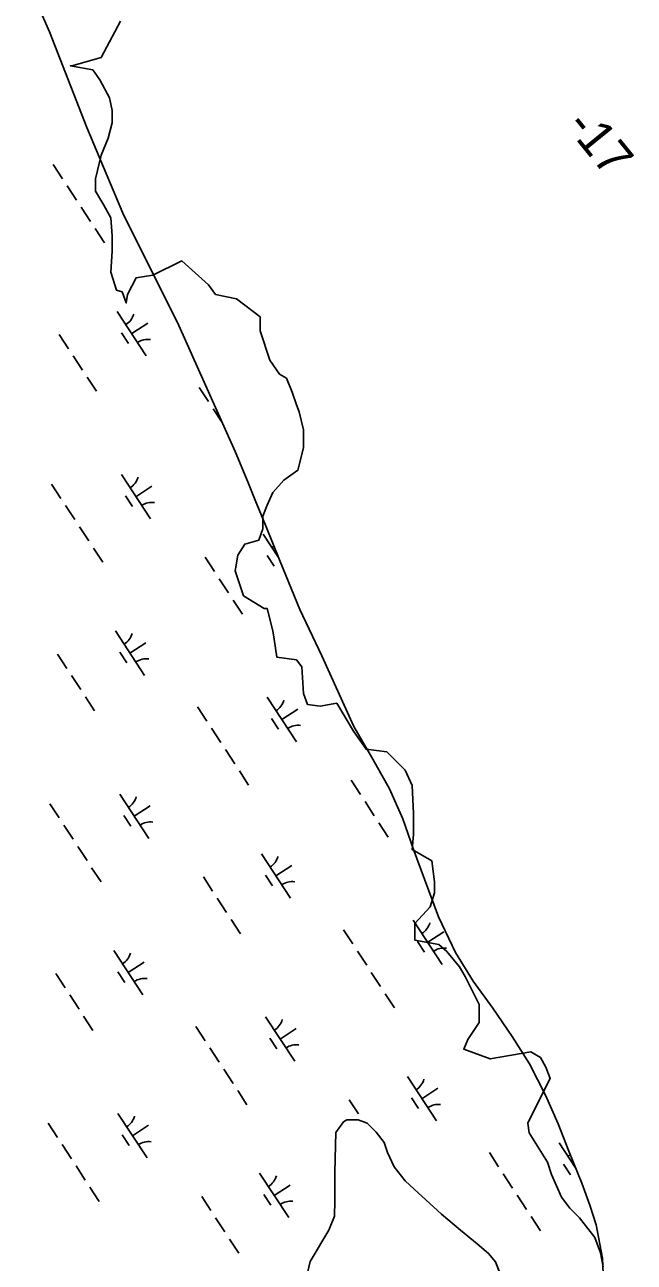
# Model space of a CAD drawing. Extents: x 3945642 to 3966284, y 206476 to 228921.
# Drawn here: x 3952000 to 3952574, y 220977 to 222143 of the extents above; entities that cross this region are included whole.
import ezdxf

# ---------------------------------------------------------------- set-up
doc = ezdxf.new("R2010")
doc.units = 0
for name, color, linetype in [('V-RIVR-EDGE', 7, 'Continuous'), ('V-RIVR-RANG', 7, 'Continuous'), ('V-TOPO-SHOR', 7, 'Continuous'), ('V-WETL-SWMP', 7, 'Continuous')]:
    doc.layers.add(name, color=color, linetype=linetype)

msp = doc.modelspace()

# ---------------------------------------------------------------- linework, layer by layer
at = {"layer": 'V-RIVR-EDGE'}
msp.add_lwpolyline([(3952090, 222146.3), (3952071.6, 222112.1), (3952044, 222104.2), (3952042.7, 222104.2), (3952063.7, 222100.3), (3952070.3, 222091.1), (3952079.5, 222074), (3952082.1, 222062.2), (3952082.1, 222050.4), (3952078.2, 222035.9), (3952071.6, 222020.1), (3952066.4, 221997.8), (3952066.4, 221986), (3952074.3, 221972.8), (3952080.8, 221961), (3952082.1, 221943.9), (3952082.1, 221929.5), (3952080.8, 221909.7), (3952086.1, 221892.7), (3952091.3, 221891.3), (3952095.3, 221880.8), (3952096.6, 221888.7), (3952104.5, 221904.5), (3952120.3, 221907.1), (3952147.8, 221920.3), (3952172.8, 221897.9), (3952179.4, 221888.7), (3952199.1, 221884.8), (3952221.4, 221867.7), (3952221.4, 221854.5), (3952230.6, 221827), (3952239.8, 221813.8), (3952246.4, 221809.9), (3952251.7, 221796.7), (3952255.6, 221784.9), (3952258.2, 221778.3), (3952262.2, 221761.2), (3952262.2, 221744.2), (3952256.9, 221723.1), (3952243.8, 221713.9), (3952233.3, 221702.1), (3952228, 221690.3), (3952224.1, 221679.8), (3952224.1, 221667.9), (3952220.1, 221657.4), (3952207, 221653.5), (3952200.4, 221643), (3952197.8, 221628.5), (3952205.7, 221604.9), (3952225.4, 221593), (3952228, 221593), (3952233.3, 221572), (3952234.6, 221564.1), (3952237.2, 221547), (3952255.6, 221544.4), (3952260.9, 221537.8), (3952262.2, 221512.9), (3952266.1, 221502.4), (3952278, 221501), (3952293.7, 221503.7), (3952309.5, 221477.4), (3952321.3, 221460.3), (3952341, 221457.7), (3952358.1, 221440.6), (3952364.7, 221426.1), (3952366, 221399.8), (3952366, 221380.1), (3952364.7, 221365.7), (3952383.1, 221355.2), (3952385.7, 221335.5), (3952385.7, 221324.9), (3952381.8, 221311.8), (3952367.3, 221296), (3952367.3, 221280.3), (3952389.7, 221276.3), (3952397.5, 221269.7), (3952409.4, 221255.3), (3952414.6, 221246.1), (3952421.2, 221232.9), (3952427.8, 221219.8), (3952427.8, 221202.7), (3952417.3, 221186.9), (3952413.3, 221177.8), (3952438.3, 221168.6), (3952476.4, 221175.1), (3952485.6, 221169.9), (3952490.8, 221160.7), (3952494.8, 221150.2), (3952481.6, 221123.9), (3952473.8, 221108.1), (3952475.1, 221098.9), (3952492.2, 221071.3), (3952496.1, 221059.5), (3952505.3, 221038.4), (3952513.2, 221027.9), (3952522.4, 221018.7), (3952536.8, 221000.3), (3952542.1, 220985.9), (3952544.7, 220972.7)], dxfattribs=at)
at = {"layer": 'V-TOPO-SHOR'}
msp.add_lwpolyline([(3952266.1, 220967.1), (3952268.6, 220977.6), (3952273.2, 220985.5), (3952279.7, 220996.1), (3952286.2, 221007.3), (3952291.4, 221020.4), (3952291.9, 221034.9), (3952291.8, 221050.7), (3952291.8, 221061.8), (3952292.9, 221099.3), (3952300, 221109.1), (3952303.3, 221111.1), (3952313.8, 221111.2), (3952322.4, 221108), (3952330.9, 221099.5), (3952338.2, 221089.7), (3952341.6, 221080.5), (3952347.6, 221066.7), (3952358.1, 221053.7), (3952366.7, 221045.8), (3952392.5, 221022.3), (3952410.3, 221007.3), (3952426.1, 220994.3), (3952436.7, 220985.2), (3952443.3, 220977.3), (3952447.3, 220966.8)], dxfattribs=at)
at = {"layer": 'V-WETL-SWMP'}
for p, q in [((3951999.6, 222189.7), (3952023, 222136.3)), ((3952023, 222136.3), (3952058.2, 222046.2)), ((3952058.2, 222046.2), (3952092, 221965.3)), ((3952026.5, 222011.1), (3952035.3, 221997.7)), ((3952039.7, 221991), (3952048.4, 221977.6)), ((3952052.8, 221970.9), (3952061.6, 221957.6)), ((3952092, 221965.3), (3952144.8, 221859.5)), ((3952066, 221950.9), (3952074.7, 221937.5)), ((3952086.8, 221872.8), (3952114.2, 221831)), ((3952090.7, 221852.7), (3952097.3, 221842.7)), ((3952100.5, 221851.9), (3952115.5, 221861.8)), ((3952144.8, 221859.5), (3952198, 221740.7)), ((3952032.1, 221851), (3952040.8, 221837.6)), ((3952045.2, 221830.9), (3952054, 221817.5)), ((3952058.4, 221810.8), (3952067.1, 221797.5)), ((3952164, 221801.2), (3952172.8, 221787.8)), ((3952177.2, 221781.1), (3952185.8, 221768)), ((3952198, 221740.7), (3952209.9, 221712.3)), ((3952090.7, 221719.1), (3952118.1, 221677.3)), ((3952024.9, 221710), (3952033.7, 221696.6)), ((3952104.4, 221698.2), (3952119.5, 221708.1)), ((3952209.9, 221712.3), (3952216.8, 221695.1)), ((3952038.1, 221689.9), (3952046.8, 221676.6)), ((3952094.7, 221699), (3952101.2, 221689)), ((3952216.8, 221695.1), (3952226.6, 221671.5)), ((3952051.2, 221669.9), (3952060, 221656.5)), ((3952226.6, 221671.5), (3952240.2, 221637.2)), ((3952224.3, 221662.9), (3952238.7, 221640.9)), ((3952064.4, 221649.8), (3952073.1, 221636.4)), ((3952228.2, 221642.8), (3952234.8, 221632.8)), ((3952169.6, 221641.1), (3952178.4, 221627.7)), ((3952238, 221642), (3952238.2, 221642.2)), ((3952240.2, 221637.2), (3952259, 221592)), ((3952182.7, 221621), (3952191.5, 221607.6)), ((3952195.9, 221600.9), (3952204.7, 221587.5)), ((3952259, 221592), (3952279.5, 221548.2)), ((3952085.1, 221571.8), (3952112.5, 221529.9)), ((3952030.5, 221549.9), (3952039.2, 221536.5)), ((3952089.1, 221551.6), (3952095.7, 221541.6)), ((3952098.8, 221550.9), (3952113.9, 221560.7)), ((3952279.5, 221548.2), (3952309.8, 221481.7)), ((3952043.6, 221529.9), (3952052.4, 221516.5)), ((3952056.8, 221509.8), (3952065.5, 221496.4)), ((3952228.2, 221509.2), (3952255.6, 221467.4)), ((3952162.4, 221500.1), (3952171.2, 221486.7)), ((3952241.9, 221488.3), (3952257, 221498.2)), ((3952175.6, 221480), (3952184.3, 221466.6)), ((3952232.2, 221489.1), (3952238.8, 221479.1)), ((3952309.8, 221481.7), (3952327.8, 221450.9)), ((3952188.7, 221459.9), (3952197.5, 221446.6)), ((3952327.8, 221450.9), (3952343.4, 221422.9)), ((3952201.9, 221439.9), (3952210.6, 221426.5)), ((3952307.1, 221431.2), (3952315.9, 221417.8)), ((3952343.4, 221422.9), (3952355.9, 221394.8)), ((3952089.1, 221418.1), (3952116.5, 221376.2)), ((3952320.3, 221411.1), (3952329, 221397.7)), ((3952023.3, 221408.9), (3952032.1, 221395.6)), ((3952093, 221398), (3952099.6, 221387.9)), ((3952102.8, 221397.2), (3952117.8, 221407)), ((3952036.4, 221388.9), (3952045.2, 221375.5)), ((3952333.4, 221391), (3952342.2, 221377.6)), ((3952355.9, 221394.8), (3952366.1, 221365.7)), ((3952049.6, 221368.8), (3952058.4, 221355.4)), ((3952366.1, 221365.7), (3952376.2, 221337.9)), ((3952222.7, 221361.8), (3952250.1, 221320)), ((3952062.7, 221348.7), (3952071.5, 221335.3)), ((3952168, 221340), (3952176.7, 221326.6)), ((3952226.6, 221341.7), (3952233.2, 221331.7)), ((3952236.4, 221340.9), (3952251.4, 221350.8)), ((3952376.2, 221337.9), (3952389.5, 221302.3)), ((3952181.1, 221319.9), (3952189.9, 221306.5)), ((3952194.3, 221299.9), (3952203, 221286.5)), ((3952365.7, 221299.3), (3952393.1, 221257.5)), ((3952389.5, 221302.3), (3952405.4, 221268.7)), ((3952299.9, 221290.2), (3952308.7, 221276.8)), ((3952379.4, 221278.4), (3952394.5, 221288.3)), ((3952083.5, 221270.7), (3952110.9, 221228.9)), ((3952313.1, 221270.1), (3952321.9, 221256.7)), ((3952369.7, 221279.2), (3952376.3, 221269.1)), ((3952097.2, 221249.8), (3952112.3, 221259.6)), ((3952405.4, 221268.7), (3952422.1, 221241.7)), ((3952028.8, 221248.9), (3952037.6, 221235.5)), ((3952087.5, 221250.6), (3952094.1, 221240.5)), ((3952326.2, 221250), (3952335, 221236.6)), ((3952422.1, 221241.7), (3952440.8, 221216.4)), ((3952042, 221228.8), (3952050.8, 221215.4)), ((3952339.4, 221230), (3952348.2, 221216.6)), ((3952440.8, 221216.4), (3952459.1, 221189.7)), ((3952055.1, 221208.7), (3952063.9, 221195.3)), ((3952226.6, 221208.2), (3952254, 221166.3)), ((3952160.8, 221199), (3952169.6, 221185.6)), ((3952230.6, 221188), (3952237.1, 221178)), ((3952240.3, 221187.2), (3952255.4, 221197.1)), ((3952459.1, 221189.7), (3952475.4, 221164)), ((3952174, 221179), (3952182.7, 221165.6)), ((3952187.1, 221158.9), (3952195.9, 221145.5)), ((3952475.4, 221164), (3952490.4, 221134.3)), ((3952360.2, 221151.9), (3952387.6, 221110.1)), ((3952200.3, 221138.8), (3952209, 221125.4)), ((3952305.5, 221130.1), (3952314.3, 221116.7)), ((3952364.1, 221131.8), (3952370.7, 221121.8)), ((3952373.9, 221131), (3952388.9, 221140.9)), ((3952490.4, 221134.3), (3952502.2, 221107.5)), ((3952021.7, 221107.9), (3952030.4, 221094.5)), ((3952087.5, 221117), (3952114.9, 221075.2)), ((3952300, 221109.1), (3952292.9, 221099.3)), ((3952303.3, 221111.1), (3952300, 221109.1)), ((3952313.8, 221111.2), (3952303.3, 221111.1)), ((3952322.4, 221108), (3952313.8, 221111.2)), ((3952318.6, 221110), (3952319.2, 221109.2)), ((3952330.9, 221099.5), (3952322.4, 221108)), ((3952502.2, 221107.5), (3952512.3, 221081.5)), ((3952091.4, 221096.9), (3952098, 221086.8)), ((3952101.2, 221096.1), (3952116.2, 221106)), ((3952292.9, 221099.3), (3952291.8, 221061.8)), ((3952338.2, 221089.7), (3952330.9, 221099.5)), ((3952034.8, 221087.8), (3952043.6, 221074.4)), ((3952341.6, 221080.5), (3952338.2, 221089.7)), ((3952503.3, 221089.4), (3952518.6, 221066)), ((3952347.6, 221066.7), (3952341.6, 221080.5)), ((3952437.5, 221080.3), (3952446.2, 221066.9)), ((3952512.3, 221081.5), (3952524.5, 221051.4)), ((3952048, 221067.7), (3952056.7, 221054.3)), ((3952221, 221060.8), (3952248.4, 221019)), ((3952291.8, 221061.8), (3952291.8, 221050.7)), ((3952358.1, 221053.7), (3952347.6, 221066.7)), ((3952450.6, 221060.2), (3952459.4, 221046.8)), ((3952507.2, 221069.3), (3952513.8, 221059.2)), ((3952517, 221068.5), (3952517.4, 221068.8)), ((3952234.7, 221039.9), (3952249.8, 221049.7)), ((3952291.8, 221050.7), (3952291.9, 221034.9)), ((3952366.7, 221045.8), (3952358.1, 221053.7)), ((3952524.5, 221051.4), (3952532.2, 221030.8)), ((3952061.1, 221047.7), (3952069.9, 221034.3)), ((3952166.4, 221038.9), (3952175.1, 221025.6)), ((3952225, 221040.7), (3952231.6, 221030.6)), ((3952392.5, 221022.3), (3952366.7, 221045.8)), ((3952463.8, 221040.1), (3952472.5, 221026.7)), ((3952291.9, 221034.9), (3952291.4, 221020.4)), ((3952532.2, 221030.8), (3952538.1, 221012.3)), ((3952179.5, 221018.9), (3952188.3, 221005.5)), ((3952291.4, 221020.4), (3952286.2, 221007.3)), ((3952410.3, 221007.3), (3952392.5, 221022.3)), ((3952476.9, 221020), (3952485.7, 221006.7)), ((3952286.2, 221007.3), (3952279.7, 220996.1)), ((3952426.1, 220994.3), (3952410.3, 221007.3)), ((3952538.1, 221012.3), (3952544.1, 220980.7)), ((3952192.7, 220998.8), (3952201.4, 220985.4)), ((3952279.7, 220996.1), (3952273.2, 220985.5)), ((3952436.7, 220985.2), (3952426.1, 220994.3)), ((3952273.2, 220985.5), (3952268.6, 220977.6)), ((3952443.3, 220977.3), (3952436.7, 220985.2)), ((3952544.1, 220980.7), (3952545, 220959.1)), ((3952268.6, 220977.6), (3952266.1, 220967.1)), ((3952447.3, 220966.9), (3952443.3, 220977.3))]:
    msp.add_line(p, q, dxfattribs=at)
for centre, start, end in [((3952085.5, 221875.2), 302.4575, 344.0011), ((3952115.8, 221828.9), 82.4574, 124.0011), ((3952089.5, 221721.5), 302.4575, 344.0011), ((3952119.7, 221675.3), 82.4574, 124.0011), ((3952223, 221665.2), 302.4575, 310.1252), ((3952083.9, 221574.1), 302.4575, 344.0011), ((3952114.2, 221527.9), 82.4574, 124.0011), ((3952227, 221511.5), 302.4575, 344.0011), ((3952257.3, 221465.3), 82.4574, 124.0011), ((3952087.8, 221420.4), 302.4575, 344.0011), ((3952118.1, 221374.2), 82.4574, 124.0011), ((3952221.4, 221364.2), 302.4575, 344.0011), ((3952251.7, 221318), 82.4574, 124.0011), ((3952364.5, 221301.6), 302.4575, 344.0011), ((3952394.8, 221255.4), 82.4574, 124.0011), ((3952082.3, 221273), 302.4575, 344.0011), ((3952112.6, 221226.8), 82.4574, 124.0011), ((3952225.4, 221210.5), 302.4575, 344.0011), ((3952255.6, 221164.3), 82.4574, 124.0011), ((3952358.9, 221154.2), 302.4575, 344.0011), ((3952389.2, 221108), 82.4574, 124.0011), ((3952086.2, 221119.3), 302.4575, 344.0011), ((3952116.5, 221073.1), 82.4574, 124.0011), ((3952502, 221091.7), 302.4575, 310.9226), ((3952219.8, 221063.1), 302.4575, 344.0011), ((3952250.1, 221016.9), 82.4574, 124.0011)]:
    msp.add_arc(centre, 17.6, start, end, dxfattribs=at)

# ---------------------------------------------------------------- texts
at = {"layer": 'V-RIVR-RANG'}
msp.add_text('-17', height=33.5, rotation=309.0459, dxfattribs=at).set_placement((3952508.6, 222047.2))

doc.saveas('drawing.dxf')
